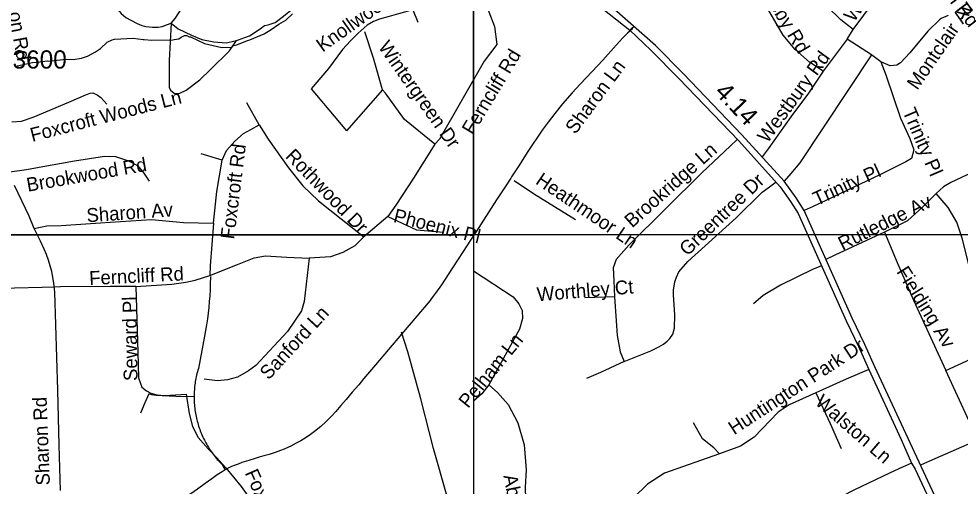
# Model space of a CAD drawing. Extents: x 1383679 to 1536984, y 460658 to 651027.
# Drawn here: x 1455450 to 1461906, y 519034 to 522240 of the extents above; entities that cross this region are included whole.
import ezdxf

# ---------------------------------------------------------------- set-up
doc = ezdxf.new("R2010")
doc.units = 0
for name, color, linetype in [('Exist Hydrographic Misc Water Feature', 7, 'Continuous'), ('Exist Road Non-System Type 51', 7, 'Continuous'), ('Exist Road Non-System Type 51 Label', 7, 'Continuous'), ('Exist Road Non-System Type 51 Undivided 4 Lane', 7, 'Continuous'), ('Exist Road Primary NC UnDivided 4 Lane Attributed', 7, 'Continuous'), ('Exist Road Secondary Mileage Hundredths English Label', 7, 'Continuous'), ('Exist Road Secondary Type 51 Label', 7, 'Continuous'), ('Exist Road Secondary Type 51 Number Label', 7, 'Continuous'), ('Map Preparation Inset Cut Line', 7, 'Continuous')]:
    doc.layers.add(name, color=color, linetype=linetype)

msp = doc.modelspace()

# ---------------------------------------------------------------- linework, layer by layer
at = {"layer": 'Exist Hydrographic Misc Water Feature'}
for points in [[(1455594.3, 521945.7), (1455644.7, 521950.4), (1455650.7, 521948.5), (1455775.1, 521962), (1455823, 521961), (1455879.2, 521969.8), (1455919.6, 521982.9), (1455976.2, 522013.8), (1456008.7, 522037.1), (1456055.7, 522080.1), (1456089.9, 522095.4), (1456106, 522099.1), (1456234.3, 522106.4), (1456303.4, 522097.1), (1456310.2, 522098.8), (1456362.1, 522093.7), (1456506.3, 522094.7), (1456514.4, 522098.5), (1456546.5, 522101.9), (1456562.7, 522113.6), (1456587, 522125), (1456603, 522124.7), (1456618.7, 522116.4), (1456626.8, 522116.2), (1456722, 522070.2), (1456842.1, 522042.4), (1456913.6, 522046.3), (1456915.8, 522052.2), (1456923.9, 522056), (1456945.9, 522061.6), (1457018.6, 522092), (1457034.7, 522095.7), (1457131.6, 522137.7), (1457180.3, 522166.7), (1457233, 522203.6), (1457281.6, 522230.5), (1457327.8, 522272.9)], [(1455437.8, 521917), (1455542.4, 521940.8), (1455594.3, 521945.7)]]:
    msp.add_lwpolyline(points, dxfattribs=at)
at = {"layer": 'Exist Road Non-System Type 51'}
for p, q in [((1458153.2, 522301.8), (1458186.2, 522216.4)), ((1461131.4, 522100.1), (1461173.2, 522167.1)), ((1461131.4, 522100.1), (1460965.7, 521880.1)), ((1461298.7, 521991.8), (1461131.4, 522100.1)), ((1461361.6, 521944.2), (1461298.7, 521991.8)), ((1457097, 521511.8), (1457014.5, 521663)), ((1460393.4, 521428.1), (1460393.4, 521428.1)), ((1456843.9, 521269.8), (1456699.1, 521314.3)), ((1459534.8, 520332.9), (1459332.2, 520324.8))]:
    msp.add_line(p, q, dxfattribs=at)
for points in [[(1456493.7, 522211), (1456521.1, 522241.1), (1456568.1, 522311.9), (1456633.2, 522437.1), (1456689.3, 522561.1), (1456729.1, 522645.8), (1456742.1, 522696.4), (1456747.3, 522757.1), (1456733.6, 522826.7), (1456699.7, 522888.7), (1456648.9, 522954.4), (1456581.1, 523008.8), (1456517.2, 523058.2), (1456369.3, 523144.2), (1456210.2, 523239), (1456031, 523341.5), (1455937.1, 523398.4)], [(1461173.2, 522167.1), (1461525.3, 522642.4), (1461534.4, 522684.2), (1461492.8, 522785.3), (1461343.6, 523057), (1461271.8, 523193.4)], [(1456942.9, 522090), (1457031, 522122.1), (1457104.3, 522171.9), (1457135.5, 522193.2), (1457159.3, 522198.6), (1457207, 522214.6), (1457263.9, 522257.3), (1457326.2, 522308.9), (1457372, 522364), (1457405.1, 522403.2), (1457425.2, 522444.1), (1457441.7, 522526), (1457491.2, 522545.5), (1457553.6, 522600.7), (1457726, 522794.6), (1457916.7, 523013.5), (1458035.9, 523152.3)], [(1455676.4, 522907.7), (1455782, 522806.5), (1455879.1, 522704), (1455926.1, 522643.3), (1455974.3, 522554.8), (1456019.3, 522465), (1456062.3, 522395.4), (1456090.3, 522357.4), (1456117.7, 522318.2), (1456151.6, 522275.2), (1456184.2, 522248.7), (1456261.1, 522208.2), (1456292.4, 522194.3), (1456321, 522188), (1456365.4, 522182.9), (1456404.5, 522182.9), (1456431.8, 522188), (1456461.8, 522198.1), (1456493.7, 522211)], [(1461173.2, 522167.1), (1461088.7, 522233.2), (1460990.9, 522327.6), (1460903.8, 522443.8), (1460838.7, 522559.6), (1460710.6, 522777.2), (1460665.1, 522852.2)], [(1460965.7, 521880.1), (1460873.3, 521942.4), (1460773.4, 522028.8), (1460691.7, 522126.9), (1460369.2, 522683.7)], [(1458575.5, 522515.4), (1458635.4, 522390), (1458711.7, 522188.1), (1458728.1, 522062.7), (1458640.9, 521948.1), (1458335.6, 521413.5), (1458302.9, 521380.8)], [(1458153.2, 522301.8), (1458054.2, 522273.3), (1457990, 522255.5), (1457924, 522237.7), (1457881.8, 522221.7), (1457839.7, 522196.8), (1457777.3, 522141.6), (1457724.1, 522088.3), (1457669.1, 522029.5), (1457573.8, 521897.9), (1457454.6, 521759.1), (1457696.6, 521470.8)], [(1461825, 522261.6), (1461775.8, 522240.8), (1461769.3, 522238.1), (1461685.2, 522156.1), (1461561.3, 522007.2), (1461497.5, 521938.8), (1461471.2, 521921.3), (1461425.1, 521916.7), (1461361.6, 521944.2)], [(1456493.7, 522211), (1456480.8, 521953), (1456480.8, 521771.5), (1456490, 521750.2), (1456515.7, 521730.6), (1456532.2, 521727.1), (1456554.2, 521730.6), (1456596.4, 521750.2), (1456691.7, 521821.4), (1456763.2, 521892.5), (1456895.3, 522020.6), (1456942.9, 522090)], [(1456493.7, 522211), (1456541.4, 522171.9), (1456633, 522127.4), (1456704.6, 522098.9), (1456787.1, 522082.9), (1456871.4, 522075.8), (1456911.8, 522084.7), (1456942.9, 522090)], [(1459660.1, 522173.6), (1459624.4, 522140.8), (1459589.2, 522107.3), (1459527.9, 522038.6), (1459454.4, 521957.2), (1459381, 521879), (1459299.6, 521791.2), (1459245, 521731), (1459179.5, 521657.1), (1459125, 521590.2), (1459079.9, 521531.4), (1459039.8, 521476), (1459001.6, 521420.2), (1458977.6, 521384), (1458936.9, 521322.2), (1458882.8, 521238.3), (1458869.5, 521218), (1458829.1, 521155.6), (1458823.2, 521146.6)], [(1457943.2, 521751.7), (1457883.3, 521969.9), (1457823.3, 522149.9)], [(1461298.7, 521991.8), (1460806, 521251.8), (1460744.2, 521179.6), (1460699, 521126.6)], [(1461361.6, 521944.2), (1461397.4, 521855.2), (1461496.1, 521558.7), (1461560.7, 521418.9), (1461588.7, 521340.3), (1461573.1, 521280.6), (1461532.6, 521257.6), (1461356.2, 521169.9), (1460897.2, 520952.9), (1460836, 520923.9)], [(1460965.7, 521880.1), (1460866, 521730.4), (1460743.7, 521567.4), (1460588.6, 521348.9), (1460548.2, 521292)], [(1455400.6, 521533.2), (1455468.5, 521537.3), (1455547.7, 521566.2), (1455792.3, 521667.7), (1455913.9, 521721.2), (1455939.4, 521730.8), (1455957.8, 521732.2), (1455986.1, 521718.5), (1456012.9, 521699.2), (1456053.9, 521654)], [(1457943.2, 521751.7), (1457696.6, 521470.8)], [(1458302.9, 521380.8), (1458095.8, 521549.9), (1457965, 521729.9), (1457943.2, 521751.7)], [(1456843.9, 521269.8), (1456875.1, 521335.6), (1456931.9, 521399.7), (1456990.6, 521453), (1457040.1, 521481.5), (1457097, 521511.8)], [(1457097, 521511.8), (1457159.3, 521413.9), (1457298.7, 521216.4), (1457397.7, 521093.6), (1457504.1, 520990.4), (1457816.3, 520743.5), (1457754.2, 520683.2), (1457670.8, 520635.8), (1457587.5, 520607.9), (1457441, 520596.8)], [(1458302.9, 521380.8), (1458155.8, 521146.3), (1458035.9, 520960.8), (1457981.4, 520884.4)], [(1460377, 521412.6), (1460328.3, 521366.6), (1460135.7, 521184.5), (1459633, 520687), (1459546.4, 520589.1), (1459525.1, 520531.5), (1459529.6, 520443.4), (1459534.8, 520332.9)], [(1455388, 521190.8), (1455502.6, 521205.2), (1455589.7, 521221.7), (1455831.5, 521264.4), (1456037.3, 521298.6), (1456113.4, 521295.8), (1456200.8, 521265.7), (1456262.8, 521232.9), (1456307.9, 521180.9), (1456344.5, 521126.2)], [(1456784, 520837.5), (1456807.3, 521054.5), (1456843.9, 521269.8)], [(1462217.3, 521293), (1461842.2, 521117.5), (1461791.3, 521086.9), (1461742, 521042.3)], [(1458823.2, 521146.6), (1458784.4, 521086.8), (1458770.6, 521066), (1458726.8, 520999), (1458583.6, 520775.1), (1458548.5, 520721.3)], [(1458848, 521129.9), (1458978.8, 521042.6), (1459267.7, 520862.6)], [(1455735.4, 519004.4), (1455725.5, 519314.5), (1455716.6, 519692.4), (1455696.8, 520364.7), (1455690.6, 520426.5), (1455676.6, 520505.6), (1455653.3, 520583.9), (1455639.5, 520622.3), (1455624.1, 520660.1), (1455598.9, 520714.2), (1455554.2, 520801.8), (1455519.6, 520885.8), (1455419.8, 521096)], [(1459601.6, 519888), (1459784.9, 519962.8), (1459839.8, 519989.4), (1459872.1, 520008.6), (1459896.1, 520027.9), (1459913.9, 520046.1), (1459934.8, 520075.5), (1459946.9, 520116.8), (1459949.4, 520208.3), (1459939, 520347.1), (1459940, 520378.5), (1459949.4, 520435.3), (1459959.8, 520467.7), (1459977.6, 520503.2), (1460038.2, 520574.1), (1460370.2, 520874.6), (1460548.8, 521050.1), (1460589.2, 521080.3), (1460643.6, 521121.1)], [(1461742, 521042.3), (1461651.3, 520948.9), (1461544.5, 520853.8), (1461386.1, 520776.3)], [(1462180.9, 519973), (1462130.1, 520106.3), (1462038.7, 520294.6), (1461999.7, 520417.6), (1461919.7, 520735.8), (1461882.5, 520844.8), (1461822.9, 520946.2), (1461742, 521042.3)], [(1457981.4, 520884.4), (1457816.3, 520743.5)], [(1457981.4, 520884.4), (1458177.6, 520791.7), (1458362.9, 520775.3)], [(1455554.2, 520801.8), (1455597.6, 520811.1), (1455641, 520818.7), (1455739.6, 520823), (1455839.6, 520829.8), (1456009.9, 520840.4), (1456075, 520844.1), (1456358.6, 520862.3), (1456578.5, 520843.1), (1456784, 520837.5)], [(1456784, 520837.5), (1456761.7, 520545), (1456758.9, 520478)], [(1461386.1, 520776.3), (1461047, 520617.6), (1460985.7, 520588.9)], [(1461386.1, 520776.3), (1461473.3, 520568.9), (1461586.8, 520309.9), (1461806.9, 519826.2)], [(1458548.5, 520721.3), (1458498.2, 520644.7), (1458458.5, 520583.6)], [(1456758.9, 520478), (1456949.6, 520553.6), (1457064.5, 520599.6), (1457142.1, 520613.5), (1457288.7, 520605.1), (1457441, 520596.8)], [(1457441, 520596.8), (1457406.5, 520301.2), (1457389.2, 520237.1), (1457291.5, 520094.9), (1457076, 519860.7), (1457024.3, 519824.4), (1456949.6, 519782.6), (1456880.6, 519763.1), (1456811.7, 519757.5), (1456719.7, 519768.6)], [(1458458.5, 520583.6), (1458424.4, 520531.2), (1458347.9, 520415.8), (1458307, 520358.3), (1458278.9, 520319.5), (1458271, 520308.6), (1458073.5, 520075.5)], [(1460955.8, 520545.2), (1460893.3, 520519.1), (1460674.8, 520412.7), (1460554.9, 520341.7), (1460489.6, 520285.4)], [(1456251.5, 520404.1), (1456498.5, 520419.7), (1456596.2, 520433.7), (1456659.4, 520447.6), (1456758.9, 520478)], [(1458567.8, 520510), (1458839.5, 520332.6), (1458878.4, 520283.6), (1458901.3, 520239.1), (1458904, 520183), (1458884.1, 520111.4), (1458674.3, 519728.6)], [(1456763.9, 520471.2), (1456762.9, 520419.8), (1456761.2, 520379.8), (1456759, 520339.9), (1456756, 520300.1), (1456752.2, 520260.3), (1456747.9, 520220.6), (1456742.8, 520181), (1456737, 520141.5), (1456730.6, 520102), (1456723.4, 520062.8), (1456680.9, 519840.2), (1456677.6, 519829.2), (1456674.5, 519818.2), (1456671.6, 519807.2), (1456668.9, 519796.1), (1456666.4, 519784.9), (1456664.1, 519773.7), (1456662.9, 519767.2)], [(1455693.3, 520399.5), (1455610.6, 520396.8), (1455419.9, 520391.5), (1455384.9, 520389.3)], [(1456251.5, 520404.1), (1456075, 520402.5), (1455736, 520400.9), (1455693.3, 520399.5)], [(1456251.5, 520404.1), (1456265.6, 519952.8), (1456271.2, 519776.4), (1456293.8, 519713.5), (1456324.8, 519688.9), (1456355.8, 519672.4), (1456395.2, 519661.5), (1456451.6, 519656), (1456598.2, 519665.6), (1456617.9, 519531.6), (1456640.5, 519444.1), (1456679.9, 519367.5), (1456747.6, 519290.9), (1456806.8, 519228), (1456868.8, 519159.6)], [(1459534.8, 520332.9), (1459546.3, 520167.7), (1459552.6, 520066.4), (1459574.7, 519956), (1459601.6, 519888)], [(1458383.5, 518978.3), (1458294.7, 519292.2), (1458205.9, 519632.7), (1458117.1, 519954.8), (1458074.8, 520090.2)], [(1458073.5, 520075.5), (1457896.6, 519866.9), (1457855.5, 519818.2), (1457814.5, 519769.4), (1457780.8, 519729.8), (1457736.8, 519678.6), (1457695, 519628.8), (1457659.2, 519586.2), (1457624.1, 519545.7), (1457594.8, 519513.1), (1457557.9, 519476.8), (1457521.6, 519443.7), (1457478.6, 519409.2), (1457449.2, 519387.6), (1457421, 519367.8), (1457383, 519345.6), (1457352.4, 519328.6), (1457314.2, 519308.7), (1457298.9, 519302), (1457268.6, 519288.3), (1457245.2, 519279.4), (1457208.4, 519265.1), (1457165.9, 519252), (1457129.9, 519241.2), (1457098.9, 519231.8), (1457070.5, 519223.2), (1457027.5, 519210.2), (1457010.4, 519204.8), (1456979.9, 519195.2), (1456953.6, 519185.8), (1456933.9, 519178.8), (1456909.4, 519168.1), (1456889.6, 519159.5), (1456868.8, 519148.3), (1456865.9, 519146.6)], [(1461806.9, 519826.2), (1461977, 519906.1), (1462088.1, 519947.2), (1462180.9, 519973)], [(1459601.6, 519888), (1459439.8, 519813), (1459343.7, 519772.5)], [(1461279.1, 519833.6), (1461216.9, 519806.9), (1461124.8, 519767.3), (1460915.8, 519674)], [(1456662.9, 519767.2), (1456662, 519762.4), (1456660, 519751.2), (1456658.2, 519739.8), (1456656.8, 519728.5), (1456655.4, 519717.1), (1456654.2, 519705.7), (1456653.4, 519694.2), (1456652.6, 519682.8), (1456652.1, 519671.4), (1456651.8, 519660), (1456651.6, 519648.5)], [(1462025, 519348.6), (1461968.2, 519480), (1461806.9, 519826.2)], [(1458674.3, 519728.6), (1458624.9, 519667.8), (1458567.8, 519617.3)], [(1458674.3, 519728.6), (1458733.1, 519677), (1458807.1, 519595.1), (1458871.9, 519467.5), (1458916.1, 519316.4), (1458929.9, 519145.8), (1458922.9, 519028.1), (1458924.9, 518948), (1458947, 518873.3), (1458992.5, 518770.2), (1459020.6, 518691.4), (1459018.3, 518599.4), (1459027.7, 518497.1), (1459070.6, 518372), (1459166.3, 518117.6)], [(1456341.4, 519667.9), (1456314.9, 519605.1), (1456284.5, 519533.8)], [(1456341.4, 519667.9), (1456344.1, 519666.8), (1456358.8, 519662.8), (1456391.4, 519658.8), (1456433.5, 519655.5), (1456526.1, 519652.2), (1456651.6, 519648.5)], [(1456651.6, 519648.5), (1456651.6, 519637.1), (1456651.9, 519625.6), (1456652.4, 519614.2), (1456653, 519602.8), (1456653.9, 519591.3), (1456655, 519579.9), (1456656.2, 519568.5), (1456657.6, 519557.2), (1456659.4, 519545.8), (1456661.2, 519534.6), (1456663.2, 519523.2), (1456665.5, 519512.1), (1456667.9, 519500.9), (1456670.6, 519489.8), (1456673.4, 519478.7), (1456676.4, 519467.6), (1456679.6, 519456.6), (1456683, 519445.7), (1456686.6, 519434.8), (1456690.4, 519424), (1456694.4, 519413.2), (1456698.5, 519402.6), (1456702.9, 519392), (1456707.4, 519381.5), (1456712.1, 519371), (1456717, 519360.7), (1456722.1, 519350.4), (1456727.4, 519340.2), (1456732.8, 519330.2), (1456738.4, 519320.2), (1456744.2, 519310.2), (1456750.1, 519300.5), (1456756.2, 519290.8), (1456762.5, 519281.2), (1456769, 519271.8), (1456775.6, 519262.4), (1456782.4, 519253.2), (1456789.4, 519244.2), (1456796.5, 519235.2), (1456803.8, 519226.2), (1456811.1, 519217.5), (1456818.6, 519208.9), (1456826.4, 519200.5), (1456834.2, 519192.2), (1456843.4, 519182.8), (1456854.5, 519165.2), (1456865.9, 519146.6)], [(1460915.8, 519674), (1460734.3, 519592.9), (1460656.9, 519540.8), (1460492.6, 519370.9), (1460398.9, 519309.1), (1460255.5, 519254.8)], [(1460915.8, 519674), (1461013.6, 519463.4), (1461090.9, 519293.2)], [(1460255.5, 519254.8), (1460216.5, 519295.8), (1460139.9, 519357.8), (1460076.7, 519469.3)], [(1462025, 519348.6), (1461695.7, 519205.4), (1461633.6, 519178.4)], [(1460255.5, 519254.8), (1459877.9, 519122.1), (1459761.9, 519047), (1459665.6, 518953.3), (1459610.4, 518906.8), (1459525.3, 518864.9), (1459436.3, 518825.1), (1459368.7, 518766.8), (1459349.3, 518709.2), (1459367.6, 518646.8), (1459388.4, 518592.1)], [(1461573.2, 519190.8), (1461511.5, 519163.2), (1461427, 519125.4), (1461177.9, 519005.5), (1460940.8, 518885.4), (1460720, 518781), (1460497.3, 518682.5), (1460039.5, 518465.8), (1459875.6, 518392), (1459669.2, 518299.2), (1459529.5, 518240.5)], [(1456865.9, 519146.6), (1456843.5, 519132.8), (1456810.4, 519110.6), (1456774.1, 519085.2), (1456727.2, 519051.8), (1456674.8, 519014.3), (1456599.8, 518960.4), (1456558, 518930.2), (1456486.4, 518879.7), (1456425.5, 518835.4), (1456347.9, 518779.8), (1456286.9, 518735.3), (1456216, 518684), (1456146.6, 518633.2), (1456074.8, 518584.4), (1455750.4, 518345.1)], [(1456868.8, 519159.6), (1456974.5, 519030.7), (1457030.9, 518951.4), (1457098.5, 518844.7), (1457123.9, 518803.7), (1457129.5, 518768.1), (1457135.2, 518705.2), (1457138, 518591.7), (1457143.6, 518534.2), (1457166.2, 518482.3), (1457194.4, 518430.3)]]:
    msp.add_lwpolyline(points, dxfattribs=at)
at = {"layer": 'Exist Road Non-System Type 51 Undivided 4 Lane'}
msp.add_lwpolyline([(1459640.6, 522162.1), (1459656.7, 522177.5), (1459666.9, 522186.8)], dxfattribs=at)
at = {"layer": 'Exist Road Primary NC UnDivided 4 Lane Attributed'}
for points in [[(1458329.3, 523200.8), (1459640.6, 522162.1), (1459785.4, 522024.5), (1459977.2, 521829.7), (1460387.2, 521402.4), (1460671, 521088.1), (1460743.3, 520987.2), (1460795, 520905.1), (1461124.6, 520167.4), (1461211.6, 519986.8), (1461279.1, 519833.6), (1461501.7, 519354.9), (1461573.2, 519190.8), (1461596.7, 519150.8), (1461811.4, 518689.6), (1462130.5, 517983.2)], [(1461926.9, 518525), (1461821.8, 518776.2), (1461320.5, 519851.5), (1461252.6, 520005.7), (1461165.6, 520186.4), (1460836, 520923.9), (1460780.8, 521012.4), (1460699, 521126.6), (1460409.7, 521443.7), (1460009.5, 521861.2), (1459816.2, 522057.5), (1459533.6, 522305.6)]]:
    msp.add_lwpolyline(points, dxfattribs=at)
at = {"layer": 'Map Preparation Inset Cut Line'}
for points in [[(1458567.8, 520758.2), (1396051.8, 520758.2), (1396051.8, 564142.2), (1458567.8, 564142.2), (1458567.8, 520758.2)], [(1458567.8, 564142.2), (1521133.6, 564142.2), (1521133.6, 520758.2), (1458567.8, 520758.2), (1458567.8, 564142.2)], [(1446195.4, 477316), (1383679.3, 477316), (1383679.3, 520758.2), (1458567.8, 520758.2), (1458567.8, 493672.2), (1446195.4, 493672.2), (1446195.4, 477316)], [(1446195.4, 477316), (1480703, 477316), (1498974.3, 494868.2), (1521133.6, 516155.5), (1521133.6, 520758.2), (1458567.8, 520758.2), (1458567.8, 493672.2), (1446195.4, 493672.2), (1446195.4, 477316)]]:
    msp.add_lwpolyline(points, dxfattribs=at)

# ---------------------------------------------------------------- texts
at = {"layer": 'Exist Road Non-System Type 51 Label'}
for s, rotation, p in [('Westbury Rd', 54.9509, (1461178.2, 522211.9)), ('Robin Rd', 307.13807, (1461649.4, 522596.4)), ('Knollwood Rd', 35.42826, (1457532.9, 522007.5)), ('Crosby Rd', 300.80148, (1460491.7, 522507)), ('Montclair Av', 55.37622, (1461612, 521745.9)), ('Wintergreen Dr', 305.12759, (1457911.1, 522047)), ('Ferncliff Rd', 59.03649, (1458563.5, 521437.5)), ('Westbury Rd', 53.79084, (1460584.6, 521381.5)), ('Sharon Ln', 53.43405, (1459266.4, 521442.1)), ('Foxcroft Woods Ln', 14.49062, (1455541.5, 521395.2)), ('Trinity Pl', 293.21481, (1461508.8, 521604.5)), ('Foxcroft Rd', 82.87487, (1456926.2, 520724.1)), ('Rothwood Dr', 313.98996, (1457272.2, 521291.9)), ('Brookridge Ln', 41.70305, (1459656.2, 520801.9)), ('Brookwood Rd', 9.92712, (1455511.3, 521053.1)), ('Trinity Pl', 24.62436, (1460923, 520955.8)), ('Heathmoor Ln', 325.85828, (1458987.4, 521112.3)), ('Greentree Dr', 43.66825, (1460035.1, 520607.9)), ('Rutledge Av', 26.26741, (1461099.2, 520648.8)), ('Sharon Av', 3.93752, (1455917.1, 520844)), ('Phoenix Pl', 345.77914, (1458013.4, 520847.4)), ('Ferncliff Rd', 2.86328, (1455934.4, 520413.2)), ('Fielding Av', 301.92516, (1461466.2, 520504.9)), ('Worthley Ct', 4.68679, (1459006.9, 520302.1)), ('Seward Pl', 90.85284, (1456264.1, 519756.1)), ('Sanford Ln', 47.29261, (1457162.6, 519757.9)), ('Pelham Ln', 50.83798, (1458531.1, 519562.8)), ('Huntington Park Dr', 33.20823, (1460356.1, 519382.7)), ('Sharon Rd', 92.17458, (1455663.1, 519040.7)), ('Walston Ln', 318.90121, (1460905.1, 519600.2)), ('Foxcroft Rd', 293.71957, (1456998.1, 519125.3)), ('Abingdon Rd', 281.16799, (1458772.9, 519105.1))]:
    msp.add_text(s, height=95, rotation=rotation, dxfattribs=at).set_placement(p)
at = {"layer": 'Exist Road Secondary Mileage Hundredths English Label'}
msp.add_text('4.14', height=125, rotation=313.78644, dxfattribs=at).set_placement((1460216.1, 521731.3))
at = {"layer": 'Exist Road Secondary Type 51 Label'}
msp.add_text('Sharon Rd', height=95, rotation=280.55686, dxfattribs=at).set_placement((1455327.9, 522543.9))
at = {"layer": 'Exist Road Secondary Type 51 Number Label'}
msp.add_text('3600', height=125, dxfattribs=at).set_placement((1455406.5, 521898.4))

doc.saveas('drawing.dxf')
